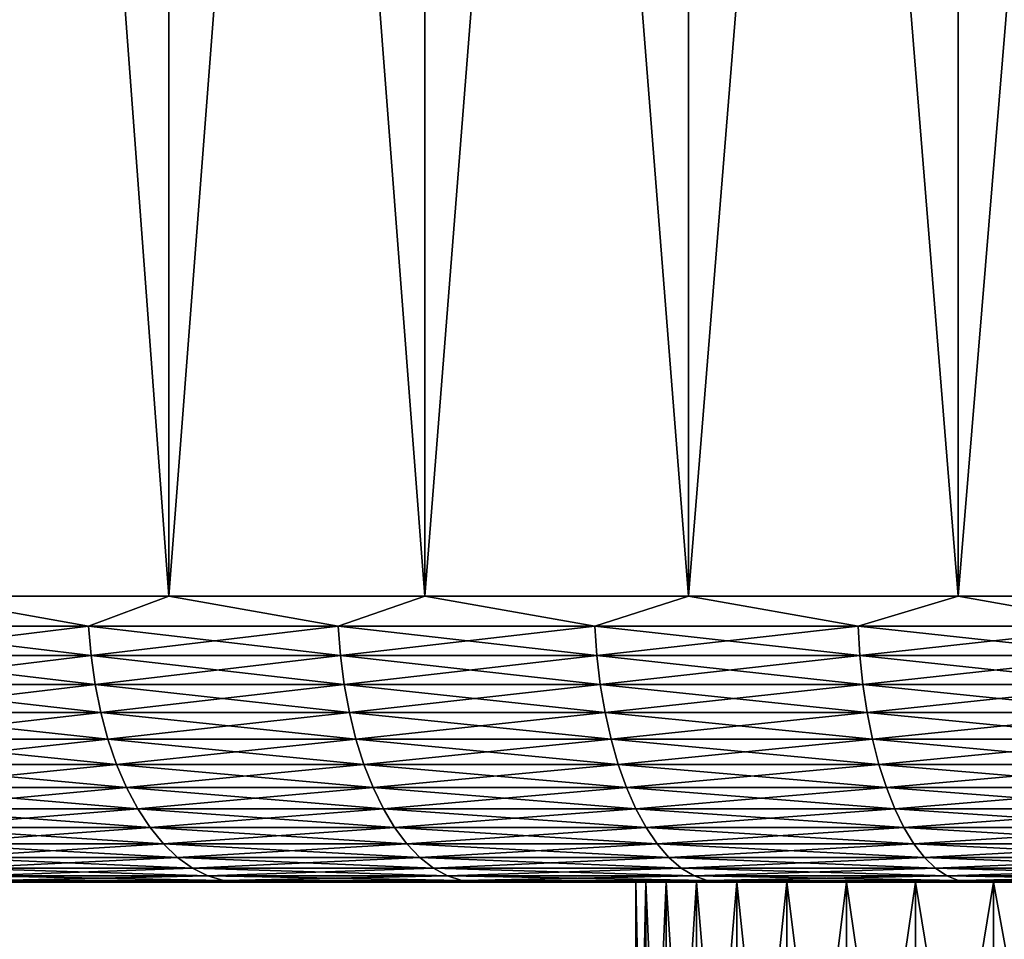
# Model space of a CAD drawing. Header units: metres. Extents: x -105 to 105, y -72 to 59.
# Tile 393 of 414: x 58.77 to 63.94, y 39.65 to 44.47. Entities that reach past the tile are written whole.
import ezdxf

# ---------------------------------------------------------------- set-up
doc = ezdxf.new("R2010")
doc.units = ezdxf.units.M
doc.layers.add('solid_509431_AD150_SW0001', color=7, linetype='CONTINUOUS')

msp = doc.modelspace()

# ---------------------------------------------------------------- linework, layer by layer
at = {"layer": 'solid_509431_AD150_SW0001'}
for points in [[(58.252697, 41.450001, -24.890316), (58.252495, 58.950001, -24.890181), (59.556236, 58.950001, -25.71945)], [(59.556213, 41.450001, 25.719437), (59.556248, 58.950001, 25.719458), (58.252514, 58.950001, 24.890194)], [(58.252686, 41.450001, 24.890308), (59.556213, 41.450001, 25.719437), (58.252514, 58.950001, 24.890194)], [(58.252697, 41.450001, -24.890316), (59.556236, 58.950001, -25.71945), (59.556225, 41.450001, -25.719444)], [(59.556213, 41.450001, 25.719437), (60.900692, 41.450001, 26.480362), (59.556248, 58.950001, 25.719458)], [(59.556225, 41.450001, -25.719444), (59.556236, 58.950001, -25.71945), (60.900787, 58.950001, -26.480413)], [(59.556225, 41.450001, -25.719444), (60.900787, 58.950001, -26.480413), (60.900707, 41.450001, -26.480368)], [(60.900692, 41.450001, 26.480362), (60.900803, 58.950001, 26.480421), (59.556248, 58.950001, 25.719458)], [(60.900692, 41.450001, 26.480362), (62.282562, 41.450001, 27.171066), (60.900803, 58.950001, 26.480421)], [(60.900707, 41.450001, -26.480368), (60.900787, 58.950001, -26.480413), (62.282291, 58.950001, -27.170937)], [(60.900707, 41.450001, -26.480368), (62.282291, 58.950001, -27.170937), (62.282578, 41.450001, -27.171072)], [(62.282562, 41.450001, 27.171066), (62.282299, 58.950001, 27.17094), (60.900803, 58.950001, 26.480421)], [(62.282578, 41.450001, -27.171072), (62.282291, 58.950001, -27.170937), (63.698387, 58.950001, -27.789806)], [(63.698158, 41.450001, 27.789717), (63.698387, 58.950001, 27.789806), (62.282299, 58.950001, 27.17094)], [(62.282562, 41.450001, 27.171066), (63.698158, 41.450001, 27.789717), (62.282299, 58.950001, 27.17094)], [(62.282578, 41.450001, -27.171072), (63.698387, 58.950001, -27.789806), (63.698174, 41.450001, -27.789722)], [(63.698158, 41.450001, 27.789717), (65.143723, 41.450001, 28.334675), (63.698387, 58.950001, 27.789806)], [(63.698174, 41.450001, -27.789722), (63.698387, 58.950001, -27.789806), (65.143593, 58.950001, -28.334629)], [(63.698174, 41.450001, -27.789722), (65.143593, 58.950001, -28.334629), (65.143738, 41.450001, -28.334681)], [(65.143723, 41.450001, 28.334675), (65.143593, 58.950001, 28.334629), (63.698387, 58.950001, 27.789806)], [(59.135426, 41.293209, -25.452354), (57.86665, 41.293209, -24.616159), (58.252697, 41.450001, -24.890316)], [(57.86665, 41.293209, 24.616159), (59.135426, 41.293209, 25.452354), (58.252686, 41.450001, 24.890308)], [(59.135426, 41.293209, 25.452354), (59.556213, 41.450001, 25.719437), (58.252686, 41.450001, 24.890308)], [(59.135426, 41.293209, -25.452354), (58.252697, 41.450001, -24.890316), (59.556225, 41.450001, -25.719444)], [(60.444927, 41.293209, -26.223213), (59.135426, 41.293209, -25.452354), (59.556225, 41.450001, -25.719444)], [(59.135426, 41.293209, 25.452354), (60.444927, 41.293209, 26.223213), (59.556213, 41.450001, 25.719437)], [(60.444927, 41.293209, 26.223213), (60.900692, 41.450001, 26.480362), (59.556213, 41.450001, 25.719437)], [(60.444927, 41.293209, -26.223213), (59.556225, 41.450001, -25.719444), (60.900707, 41.450001, -26.480368)], [(61.791794, 41.293209, -26.92676), (60.444927, 41.293209, -26.223213), (60.900707, 41.450001, -26.480368)], [(60.444927, 41.293209, 26.223213), (61.791794, 41.293209, 26.92676), (60.900692, 41.450001, 26.480362)], [(61.791794, 41.293209, 26.92676), (62.282562, 41.450001, 27.171066), (60.900692, 41.450001, 26.480362)], [(61.791794, 41.293209, -26.92676), (60.900707, 41.450001, -26.480368), (62.282578, 41.450001, -27.171072)], [(63.172565, 41.293209, -27.561184), (61.791794, 41.293209, -26.92676), (62.282578, 41.450001, -27.171072)], [(61.791794, 41.293209, 26.92676), (63.172565, 41.293209, 27.561184), (62.282562, 41.450001, 27.171066)], [(63.172565, 41.293209, 27.561184), (63.698158, 41.450001, 27.789717), (62.282562, 41.450001, 27.171066)], [(63.172565, 41.293209, -27.561184), (62.282578, 41.450001, -27.171072), (63.698174, 41.450001, -27.789722)], [(64.583694, 41.293209, -28.124859), (63.172565, 41.293209, -27.561184), (63.698174, 41.450001, -27.789722)], [(63.172565, 41.293209, 27.561184), (64.583694, 41.293209, 28.124859), (63.698158, 41.450001, 27.789717)], [(64.583694, 41.293209, 28.124859), (65.143723, 41.450001, 28.334675), (63.698158, 41.450001, 27.789717)], [(64.583694, 41.293209, -28.124859), (63.698174, 41.450001, -27.789722), (65.143738, 41.450001, -28.334681)], [(57.880699, 41.137978, -24.595972), (57.86665, 41.293209, -24.616159), (59.135426, 41.293209, -25.452354)], [(59.148438, 41.137978, 25.431482), (59.135426, 41.293209, 25.452354), (57.86665, 41.293209, 24.616159)], [(59.148438, 41.137978, 25.431482), (57.86665, 41.293209, 24.616159), (57.880699, 41.137978, 24.595972)], [(57.880699, 41.137978, -24.595972), (59.135426, 41.293209, -25.452354), (59.148438, 41.137978, -25.431482)], [(59.148438, 41.137978, -25.431482), (59.135426, 41.293209, -25.452354), (60.444927, 41.293209, -26.223213)], [(60.456863, 41.137978, 26.20171), (60.444927, 41.293209, 26.223213), (59.135426, 41.293209, 25.452354)], [(60.456863, 41.137978, 26.20171), (59.135426, 41.293209, 25.452354), (59.148438, 41.137978, 25.431482)], [(59.148438, 41.137978, -25.431482), (60.444927, 41.293209, -26.223213), (60.456863, 41.137978, -26.20171)], [(60.456863, 41.137978, -26.20171), (60.444927, 41.293209, -26.223213), (61.791794, 41.293209, -26.92676)], [(61.802624, 41.137978, 26.904678), (61.791794, 41.293209, 26.92676), (60.444927, 41.293209, 26.223213)], [(61.802624, 41.137978, 26.904678), (60.444927, 41.293209, 26.223213), (60.456863, 41.137978, 26.20171)], [(60.456863, 41.137978, -26.20171), (61.791794, 41.293209, -26.92676), (61.802624, 41.137978, -26.904678)], [(61.802624, 41.137978, -26.904678), (61.791794, 41.293209, -26.92676), (63.172565, 41.293209, -27.561184)], [(63.182262, 41.137978, 27.538582), (63.172565, 41.293209, 27.561184), (61.791794, 41.293209, 26.92676)], [(63.182262, 41.137978, 27.538582), (61.791794, 41.293209, 26.92676), (61.802624, 41.137978, 26.904678)], [(61.802624, 41.137978, -26.904678), (63.172565, 41.293209, -27.561184), (63.182262, 41.137978, -27.538582)], [(63.182262, 41.137978, -27.538582), (63.172565, 41.293209, -27.561184), (64.583694, 41.293209, -28.124859)], [(64.592239, 41.137978, 28.101795), (64.583694, 41.293209, 28.124859), (63.172565, 41.293209, 27.561184)], [(64.592239, 41.137978, 28.101795), (63.172565, 41.293209, 27.561184), (63.182262, 41.137978, 27.538582)], [(63.182262, 41.137978, -27.538582), (64.583694, 41.293209, -28.124859), (64.592239, 41.137978, -28.101795)], [(57.880699, 41.137978, -24.595972), (59.148438, 41.137978, -25.431482), (57.90395, 40.986176, -24.562567)], [(57.880699, 41.137978, 24.595972), (57.90395, 40.986176, 24.562567), (59.169964, 40.986176, 25.396942)], [(59.148438, 41.137978, 25.431482), (57.880699, 41.137978, 24.595972), (59.169964, 40.986176, 25.396942)], [(59.148438, 41.137978, -25.431482), (59.169964, 40.986176, -25.396942), (57.90395, 40.986176, -24.562567)], [(59.148438, 41.137978, -25.431482), (60.456863, 41.137978, -26.20171), (59.169964, 40.986176, -25.396942)], [(59.148438, 41.137978, 25.431482), (59.169964, 40.986176, 25.396942), (60.476616, 40.986176, 26.166122)], [(60.456863, 41.137978, 26.20171), (59.148438, 41.137978, 25.431482), (60.476616, 40.986176, 26.166122)], [(60.456863, 41.137978, -26.20171), (60.476616, 40.986176, -26.166122), (59.169964, 40.986176, -25.396942)], [(60.456863, 41.137978, -26.20171), (61.802624, 41.137978, -26.904678), (60.476616, 40.986176, -26.166122)], [(60.456863, 41.137978, 26.20171), (60.476616, 40.986176, 26.166122), (61.820549, 40.986176, 26.868137)], [(61.802624, 41.137978, 26.904678), (60.456863, 41.137978, 26.20171), (61.820549, 40.986176, 26.868137)], [(61.802624, 41.137978, -26.904678), (61.820549, 40.986176, -26.868137), (60.476616, 40.986176, -26.166122)], [(61.802624, 41.137978, -26.904678), (63.182262, 41.137978, -27.538582), (61.820549, 40.986176, -26.868137)], [(61.802624, 41.137978, 26.904678), (61.820549, 40.986176, 26.868137), (63.198315, 40.986176, 27.501179)], [(63.182262, 41.137978, 27.538582), (61.802624, 41.137978, 26.904678), (63.198315, 40.986176, 27.501179)], [(63.182262, 41.137978, -27.538582), (63.198315, 40.986176, -27.501179), (61.820549, 40.986176, -26.868137)], [(63.182262, 41.137978, -27.538582), (64.592239, 41.137978, -28.101795), (63.198315, 40.986176, -27.501179)], [(63.182262, 41.137978, 27.538582), (63.198315, 40.986176, 27.501179), (64.606377, 40.986176, 28.063627)], [(64.592239, 41.137978, 28.101795), (63.182262, 41.137978, 27.538582), (64.606377, 40.986176, 28.063627)], [(64.592239, 41.137978, -28.101795), (64.606377, 40.986176, -28.063627), (63.198315, 40.986176, -27.501179)], [(57.90395, 40.986176, -24.562567), (59.169964, 40.986176, -25.396942), (57.936146, 40.839466, -24.516308)], [(57.90395, 40.986176, 24.562567), (57.936146, 40.839466, 24.516308), (59.19978, 40.839466, 25.349112)], [(59.169964, 40.986176, 25.396942), (57.90395, 40.986176, 24.562567), (59.19978, 40.839466, 25.349112)], [(59.169964, 40.986176, -25.396942), (59.19978, 40.839466, -25.349112), (57.936146, 40.839466, -24.516308)], [(59.169964, 40.986176, -25.396942), (60.476616, 40.986176, -26.166122), (59.19978, 40.839466, -25.349112)], [(59.169964, 40.986176, 25.396942), (59.19978, 40.839466, 25.349112), (60.503967, 40.839466, 26.116844)], [(60.476616, 40.986176, 26.166122), (59.169964, 40.986176, 25.396942), (60.503967, 40.839466, 26.116844)], [(60.476616, 40.986176, -26.166122), (60.503967, 40.839466, -26.116844), (59.19978, 40.839466, -25.349112)], [(60.476616, 40.986176, -26.166122), (61.820549, 40.986176, -26.868137), (60.503967, 40.839466, -26.116844)], [(60.476616, 40.986176, 26.166122), (60.503967, 40.839466, 26.116844), (61.845371, 40.839466, 26.817535)], [(61.820549, 40.986176, 26.868137), (60.476616, 40.986176, 26.166122), (61.845371, 40.839466, 26.817535)], [(61.820549, 40.986176, -26.868137), (61.845371, 40.839466, -26.817535), (60.503967, 40.839466, -26.116844)], [(61.820549, 40.986176, -26.868137), (63.198315, 40.986176, -27.501179), (61.845371, 40.839466, -26.817535)], [(61.820549, 40.986176, 26.868137), (61.845371, 40.839466, 26.817535), (63.220539, 40.839466, 27.449387)], [(63.198315, 40.986176, 27.501179), (61.820549, 40.986176, 26.868137), (63.220539, 40.839466, 27.449387)], [(63.198315, 40.986176, -27.501179), (63.220539, 40.839466, -27.449387), (61.845371, 40.839466, -26.817535)], [(63.198315, 40.986176, -27.501179), (64.606377, 40.986176, -28.063627), (63.220539, 40.839466, -27.449387)], [(63.198315, 40.986176, 27.501179), (63.220539, 40.839466, 27.449387), (64.625946, 40.839466, 28.010775)], [(64.606377, 40.986176, 28.063627), (63.198315, 40.986176, 27.501179), (64.625946, 40.839466, 28.010775)], [(64.606377, 40.986176, -28.063627), (64.625946, 40.839466, -28.010775), (63.220539, 40.839466, -27.449387)], [(57.936146, 40.839466, -24.516308), (59.19978, 40.839466, -25.349112), (57.976936, 40.699455, -24.457703)], [(57.936146, 40.839466, 24.516308), (57.976936, 40.699455, 24.457703), (59.237549, 40.699455, 25.288515)], [(59.19978, 40.839466, 25.349112), (57.936146, 40.839466, 24.516308), (59.237549, 40.699455, 25.288515)], [(59.19978, 40.839466, -25.349112), (59.237549, 40.699455, -25.288515), (57.976936, 40.699455, -24.457703)], [(59.19978, 40.839466, -25.349112), (60.503967, 40.839466, -26.116844), (59.237549, 40.699455, -25.288515)], [(59.19978, 40.839466, 25.349112), (59.237549, 40.699455, 25.288515), (60.53862, 40.699455, 26.054413)], [(60.503967, 40.839466, 26.116844), (59.19978, 40.839466, 25.349112), (60.53862, 40.699455, 26.054413)], [(60.503967, 40.839466, -26.116844), (60.53862, 40.699455, -26.054413), (59.237549, 40.699455, -25.288515)], [(60.503967, 40.839466, -26.116844), (61.845371, 40.839466, -26.817535), (60.53862, 40.699455, -26.054413)], [(60.503967, 40.839466, 26.116844), (60.53862, 40.699455, 26.054413), (61.876816, 40.699455, 26.753429)], [(61.845371, 40.839466, 26.817535), (60.503967, 40.839466, 26.116844), (61.876816, 40.699455, 26.753429)], [(61.845371, 40.839466, -26.817535), (61.876816, 40.699455, -26.753429), (60.53862, 40.699455, -26.054413)], [(61.845371, 40.839466, -26.817535), (63.220539, 40.839466, -27.449387), (61.876816, 40.699455, -26.753429)], [(61.845371, 40.839466, 26.817535), (61.876816, 40.699455, 26.753429), (63.248699, 40.699455, 27.38377)], [(63.220539, 40.839466, 27.449387), (61.845371, 40.839466, 26.817535), (63.248699, 40.699455, 27.38377)], [(63.220539, 40.839466, -27.449387), (63.248699, 40.699455, -27.38377), (61.876816, 40.699455, -26.753429)], [(63.220539, 40.839466, -27.449387), (64.625946, 40.839466, -28.010775), (63.248699, 40.699455, -27.38377)], [(63.220539, 40.839466, 27.449387), (63.248699, 40.699455, 27.38377), (64.650749, 40.699455, 27.943817)], [(64.625946, 40.839466, 28.010775), (63.220539, 40.839466, 27.449387), (64.650749, 40.699455, 27.943817)], [(64.625946, 40.839466, -28.010775), (64.650749, 40.699455, -27.943817), (63.248699, 40.699455, -27.38377)], [(57.976936, 40.699455, -24.457703), (59.237549, 40.699455, -25.288515), (58.025871, 40.567688, -24.387396)], [(57.976936, 40.699455, 24.457703), (58.025871, 40.567688, 24.387396), (59.28286, 40.567688, 25.21582)], [(59.237549, 40.699455, 25.288515), (57.976936, 40.699455, 24.457703), (59.28286, 40.567688, 25.21582)], [(59.237549, 40.699455, -25.288515), (59.28286, 40.567688, -25.21582), (58.025871, 40.567688, -24.387396)], [(59.237549, 40.699455, -25.288515), (60.53862, 40.699455, -26.054413), (59.28286, 40.567688, -25.21582)], [(59.237549, 40.699455, 25.288515), (59.28286, 40.567688, 25.21582), (60.580193, 40.567688, 25.979517)], [(60.53862, 40.699455, 26.054413), (59.237549, 40.699455, 25.288515), (60.580193, 40.567688, 25.979517)], [(60.53862, 40.699455, -26.054413), (60.580193, 40.567688, -25.979517), (59.28286, 40.567688, -25.21582)], [(60.53862, 40.699455, -26.054413), (61.876816, 40.699455, -26.753429), (60.580193, 40.567688, -25.979517)], [(60.53862, 40.699455, 26.054413), (60.580193, 40.567688, 25.979517), (61.914539, 40.567688, 26.676523)], [(61.876816, 40.699455, 26.753429), (60.53862, 40.699455, 26.054413), (61.914539, 40.567688, 26.676523)], [(61.876816, 40.699455, -26.753429), (61.914539, 40.567688, -26.676523), (60.580193, 40.567688, -25.979517)], [(61.876816, 40.699455, -26.753429), (63.248699, 40.699455, -27.38377), (61.914539, 40.567688, -26.676523)], [(61.876816, 40.699455, 26.753429), (61.914539, 40.567688, 26.676523), (63.282478, 40.567688, 27.305052)], [(63.248699, 40.699455, 27.38377), (61.876816, 40.699455, 26.753429), (63.282478, 40.567688, 27.305052)], [(63.248699, 40.699455, -27.38377), (63.282478, 40.567688, -27.305052), (61.914539, 40.567688, -26.676523)], [(63.248699, 40.699455, -27.38377), (64.650749, 40.699455, -27.943817), (63.282478, 40.567688, -27.305052)], [(63.248699, 40.699455, 27.38377), (63.282478, 40.567688, 27.305052), (64.680496, 40.567688, 27.863489)], [(64.650749, 40.699455, 27.943817), (63.248699, 40.699455, 27.38377), (64.680496, 40.567688, 27.863489)], [(64.650749, 40.699455, -27.943817), (64.680496, 40.567688, -27.863489), (63.282478, 40.567688, -27.305052)], [(58.025871, 40.567688, -24.387396), (59.28286, 40.567688, -25.21582), (58.082413, 40.445602, -24.30616)], [(58.025871, 40.567688, 24.387396), (58.082413, 40.445602, 24.30616), (59.335213, 40.445602, 25.131824)], [(59.28286, 40.567688, 25.21582), (58.025871, 40.567688, 24.387396), (59.335213, 40.445602, 25.131824)], [(59.28286, 40.567688, -25.21582), (59.335213, 40.445602, -25.131824), (58.082413, 40.445602, -24.30616)], [(59.28286, 40.567688, -25.21582), (60.580193, 40.567688, -25.979517), (59.335213, 40.445602, -25.131824)], [(59.28286, 40.567688, 25.21582), (59.335213, 40.445602, 25.131824), (60.628227, 40.445602, 25.892977)], [(60.580193, 40.567688, 25.979517), (59.28286, 40.567688, 25.21582), (60.628227, 40.445602, 25.892977)], [(60.580193, 40.567688, -25.979517), (60.628227, 40.445602, -25.892977), (59.335213, 40.445602, -25.131824)], [(60.580193, 40.567688, -25.979517), (61.914539, 40.567688, -26.676523), (60.628227, 40.445602, -25.892977)], [(60.580193, 40.567688, 25.979517), (60.628227, 40.445602, 25.892977), (61.95813, 40.445602, 26.587662)], [(61.914539, 40.567688, 26.676523), (60.580193, 40.567688, 25.979517), (61.95813, 40.445602, 26.587662)], [(61.914539, 40.567688, -26.676523), (61.95813, 40.445602, -26.587662), (60.628227, 40.445602, -25.892977)], [(61.914539, 40.567688, -26.676523), (63.282478, 40.567688, -27.305052), (61.95813, 40.445602, -26.587662)], [(61.914539, 40.567688, 26.676523), (61.95813, 40.445602, 26.587662), (63.32151, 40.445602, 27.214096)], [(63.282478, 40.567688, 27.305052), (61.914539, 40.567688, 26.676523), (63.32151, 40.445602, 27.214096)], [(63.282478, 40.567688, -27.305052), (63.32151, 40.445602, -27.214096), (61.95813, 40.445602, -26.587662)], [(63.282478, 40.567688, -27.305052), (64.680496, 40.567688, -27.863489), (63.32151, 40.445602, -27.214096)], [(63.282478, 40.567688, 27.305052), (63.32151, 40.445602, 27.214096), (64.714874, 40.445602, 27.770672)], [(64.680496, 40.567688, 27.863489), (63.282478, 40.567688, 27.305052), (64.714874, 40.445602, 27.770672)], [(64.680496, 40.567688, -27.863489), (64.714874, 40.445602, -27.770672), (63.32151, 40.445602, -27.214096)], [(58.082413, 40.445602, -24.30616), (59.335213, 40.445602, -25.131824), (58.145943, 40.334549, -24.214884)], [(58.082413, 40.445602, 24.30616), (58.145943, 40.334549, 24.214884), (59.394039, 40.334549, 25.037449)], [(59.335213, 40.445602, 25.131824), (58.082413, 40.445602, 24.30616), (59.394039, 40.334549, 25.037449)], [(59.335213, 40.445602, -25.131824), (59.394039, 40.334549, -25.037449), (58.145943, 40.334549, -24.214884)], [(59.335213, 40.445602, -25.131824), (60.628227, 40.445602, -25.892977), (59.394039, 40.334549, -25.037449)], [(59.335213, 40.445602, 25.131824), (59.394039, 40.334549, 25.037449), (60.682194, 40.334549, 25.795742)], [(60.628227, 40.445602, 25.892977), (59.335213, 40.445602, 25.131824), (60.682194, 40.334549, 25.795742)], [(60.628227, 40.445602, -25.892977), (60.682194, 40.334549, -25.795742), (59.394039, 40.334549, -25.037449)], [(60.628227, 40.445602, -25.892977), (61.95813, 40.445602, -26.587662), (60.682194, 40.334549, -25.795742)], [(60.628227, 40.445602, 25.892977), (60.682194, 40.334549, 25.795742), (62.007103, 40.334549, 26.487818)], [(61.95813, 40.445602, 26.587662), (60.628227, 40.445602, 25.892977), (62.007103, 40.334549, 26.487818)], [(61.95813, 40.445602, -26.587662), (62.007103, 40.334549, -26.487818), (60.682194, 40.334549, -25.795742)], [(61.95813, 40.445602, -26.587662), (63.32151, 40.445602, -27.214096), (62.007103, 40.334549, -26.487818)], [(61.95813, 40.445602, 26.587662), (62.007103, 40.334549, 26.487818), (63.365368, 40.334549, 27.1119)], [(63.32151, 40.445602, 27.214096), (61.95813, 40.445602, 26.587662), (63.365368, 40.334549, 27.1119)], [(63.32151, 40.445602, -27.214096), (63.365368, 40.334549, -27.1119), (62.007103, 40.334549, -26.487818)], [(63.32151, 40.445602, -27.214096), (64.714874, 40.445602, -27.770672), (63.365368, 40.334549, -27.1119)], [(63.32151, 40.445602, 27.214096), (63.365368, 40.334549, 27.1119), (64.753494, 40.334549, 27.666388)], [(64.714874, 40.445602, 27.770672), (63.32151, 40.445602, 27.214096), (64.753494, 40.334549, 27.666388)], [(64.714874, 40.445602, -27.770672), (64.753494, 40.334549, -27.666388), (63.365368, 40.334549, -27.1119)], [(58.145943, 40.334549, -24.214884), (59.394039, 40.334549, -25.037449), (58.215763, 40.235737, -24.114573)], [(58.145943, 40.334549, 24.214884), (58.215763, 40.235737, 24.114573), (59.458687, 40.235737, 24.933729)], [(59.394039, 40.334549, 25.037449), (58.145943, 40.334549, 24.214884), (59.458687, 40.235737, 24.933729)], [(59.394039, 40.334549, -25.037449), (59.458687, 40.235737, -24.933729), (58.215763, 40.235737, -24.114573)], [(59.394039, 40.334549, -25.037449), (60.682194, 40.334549, -25.795742), (59.458687, 40.235737, -24.933729)], [(59.394039, 40.334549, 25.037449), (59.458687, 40.235737, 24.933729), (60.741508, 40.235737, 25.688881)], [(60.682194, 40.334549, 25.795742), (59.394039, 40.334549, 25.037449), (60.741508, 40.235737, 25.688881)], [(60.682194, 40.334549, -25.795742), (60.741508, 40.235737, -25.688881), (59.458687, 40.235737, -24.933729)], [(60.682194, 40.334549, -25.795742), (62.007103, 40.334549, -26.487818), (60.741508, 40.235737, -25.688881)], [(60.682194, 40.334549, 25.795742), (60.741508, 40.235737, 25.688881), (62.060928, 40.235737, 26.37809)], [(62.007103, 40.334549, 26.487818), (60.682194, 40.334549, 25.795742), (62.060928, 40.235737, 26.37809)], [(62.007103, 40.334549, -26.487818), (62.060928, 40.235737, -26.37809), (60.741508, 40.235737, -25.688881)], [(62.007103, 40.334549, -26.487818), (63.365368, 40.334549, -27.1119), (62.060928, 40.235737, -26.37809)], [(62.007103, 40.334549, 26.487818), (62.060928, 40.235737, 26.37809), (63.413563, 40.235737, 26.999588)], [(63.365368, 40.334549, 27.1119), (62.007103, 40.334549, 26.487818), (63.413563, 40.235737, 26.999588)], [(63.365368, 40.334549, -27.1119), (63.413563, 40.235737, -26.999588), (62.060928, 40.235737, -26.37809)], [(63.365368, 40.334549, -27.1119), (64.753494, 40.334549, -27.666388), (63.413563, 40.235737, -26.999588)], [(63.365368, 40.334549, 27.1119), (63.413563, 40.235737, 26.999588), (64.795944, 40.235737, 27.551777)], [(64.753494, 40.334549, 27.666388), (63.365368, 40.334549, 27.1119), (64.795944, 40.235737, 27.551777)], [(64.753494, 40.334549, -27.666388), (64.795944, 40.235737, -27.551777), (63.413563, 40.235737, -26.999588)], [(58.215763, 40.235737, -24.114573), (59.458687, 40.235737, -24.933729), (58.291103, 40.150257, -24.006325)], [(58.215763, 40.235737, 24.114573), (58.291103, 40.150257, 24.006325), (59.52845, 40.150257, 24.821806)], [(59.458687, 40.235737, 24.933729), (58.215763, 40.235737, 24.114573), (59.52845, 40.150257, 24.821806)], [(59.458687, 40.235737, -24.933729), (59.52845, 40.150257, -24.821806), (58.291103, 40.150257, -24.006325)], [(59.458687, 40.235737, -24.933729), (60.741508, 40.235737, -25.688881), (59.52845, 40.150257, -24.821806)], [(59.458687, 40.235737, 24.933729), (59.52845, 40.150257, 24.821806), (60.805511, 40.150257, 25.573568)], [(60.741508, 40.235737, 25.688881), (59.458687, 40.235737, 24.933729), (60.805511, 40.150257, 25.573568)], [(60.741508, 40.235737, -25.688881), (60.805511, 40.150257, -25.573568), (59.52845, 40.150257, -24.821806)], [(60.741508, 40.235737, -25.688881), (62.060928, 40.235737, -26.37809), (60.805511, 40.150257, -25.573568)], [(60.741508, 40.235737, 25.688881), (60.805511, 40.150257, 25.573568), (62.119011, 40.150257, 26.259684)], [(62.060928, 40.235737, 26.37809), (60.741508, 40.235737, 25.688881), (62.119011, 40.150257, 26.259684)], [(62.060928, 40.235737, -26.37809), (62.119011, 40.150257, -26.259684), (60.805511, 40.150257, -25.573568)], [(62.060928, 40.235737, -26.37809), (63.413563, 40.235737, -26.999588), (62.119011, 40.150257, -26.259684)], [(62.060928, 40.235737, 26.37809), (62.119011, 40.150257, 26.259684), (63.465572, 40.150257, 26.878391)], [(63.413563, 40.235737, 26.999588), (62.060928, 40.235737, 26.37809), (63.465572, 40.150257, 26.878391)], [(63.413563, 40.235737, -26.999588), (63.465572, 40.150257, -26.878391), (62.119011, 40.150257, -26.259684)], [(63.413563, 40.235737, -26.999588), (64.795944, 40.235737, -27.551777), (63.465572, 40.150257, -26.878391)], [(63.413563, 40.235737, 26.999588), (63.465572, 40.150257, 26.878391), (64.841743, 40.150257, 27.428101)], [(64.795944, 40.235737, 27.551777), (63.413563, 40.235737, 26.999588), (64.841743, 40.150257, 27.428101)], [(64.795944, 40.235737, -27.551777), (64.841743, 40.150257, -27.428101), (63.465572, 40.150257, -26.878391)], [(58.291103, 40.150257, -24.006325), (59.52845, 40.150257, -24.821806), (58.371143, 40.079044, -23.891333)], [(58.291103, 40.150257, 24.006325), (58.371143, 40.079044, 23.891333), (59.602562, 40.079044, 24.702906)], [(59.52845, 40.150257, 24.821806), (58.291103, 40.150257, 24.006325), (59.602562, 40.079044, 24.702906)], [(59.52845, 40.150257, -24.821806), (59.602562, 40.079044, -24.702906), (58.371143, 40.079044, -23.891333)], [(59.52845, 40.150257, -24.821806), (60.805511, 40.150257, -25.573568), (59.602562, 40.079044, -24.702906)], [(59.52845, 40.150257, 24.821806), (59.602562, 40.079044, 24.702906), (60.873505, 40.079044, 25.451067)], [(60.805511, 40.150257, 25.573568), (59.52845, 40.150257, 24.821806), (60.873505, 40.079044, 25.451067)], [(60.805511, 40.150257, -25.573568), (60.873505, 40.079044, -25.451067), (59.602562, 40.079044, -24.702906)], [(60.805511, 40.150257, -25.573568), (62.119011, 40.150257, -26.259684), (60.873505, 40.079044, -25.451067)], [(60.805511, 40.150257, 25.573568), (60.873505, 40.079044, 25.451067), (62.180714, 40.079044, 26.133896)], [(62.119011, 40.150257, 26.259684), (60.805511, 40.150257, 25.573568), (62.180714, 40.079044, 26.133896)], [(62.119011, 40.150257, -26.259684), (62.180714, 40.079044, -26.133896), (60.873505, 40.079044, -25.451067)], [(62.119011, 40.150257, -26.259684), (63.465572, 40.150257, -26.878391), (62.180714, 40.079044, -26.133896)], [(62.119011, 40.150257, 26.259684), (62.180714, 40.079044, 26.133896), (63.520824, 40.079044, 26.74964)], [(63.465572, 40.150257, 26.878391), (62.119011, 40.150257, 26.259684), (63.520824, 40.079044, 26.74964)], [(63.465572, 40.150257, -26.878391), (63.520824, 40.079044, -26.74964), (62.180714, 40.079044, -26.133896)], [(63.465572, 40.150257, -26.878391), (64.841743, 40.150257, -27.428101), (63.520824, 40.079044, -26.74964)], [(63.465572, 40.150257, 26.878391), (63.520824, 40.079044, 26.74964), (64.890404, 40.079044, 27.296717)], [(64.841743, 40.150257, 27.428101), (63.465572, 40.150257, 26.878391), (64.890404, 40.079044, 27.296717)], [(64.841743, 40.150257, -27.428101), (64.890404, 40.079044, -27.296717), (63.520824, 40.079044, -26.74964)], [(58.371143, 40.079044, -23.891333), (59.602562, 40.079044, -24.702906), (58.454998, 40.022881, -23.770853)], [(58.371143, 40.079044, 23.891333), (58.454998, 40.022881, 23.770853), (59.680206, 40.022881, 24.578335)], [(59.602562, 40.079044, 24.702906), (58.371143, 40.079044, 23.891333), (59.680206, 40.022881, 24.578335)], [(59.602562, 40.079044, -24.702906), (59.680206, 40.022881, -24.578335), (58.454998, 40.022881, -23.770853)], [(59.602562, 40.079044, -24.702906), (60.873505, 40.079044, -25.451067), (59.680206, 40.022881, -24.578335)], [(59.602562, 40.079044, 24.702906), (59.680206, 40.022881, 24.578335), (60.94474, 40.022881, 25.322723)], [(60.873505, 40.079044, 25.451067), (59.602562, 40.079044, 24.702906), (60.94474, 40.022881, 25.322723)], [(60.873505, 40.079044, -25.451067), (60.94474, 40.022881, -25.322723), (59.680206, 40.022881, -24.578335)], [(60.873505, 40.079044, -25.451067), (62.180714, 40.079044, -26.133896), (60.94474, 40.022881, -25.322723)], [(60.873505, 40.079044, 25.451067), (60.94474, 40.022881, 25.322723), (62.245358, 40.022881, 26.00211)], [(62.180714, 40.079044, 26.133896), (60.873505, 40.079044, 25.451067), (62.245358, 40.022881, 26.00211)], [(62.180714, 40.079044, -26.133896), (62.245358, 40.022881, -26.00211), (60.94474, 40.022881, -25.322723)], [(62.180714, 40.079044, -26.133896), (63.520824, 40.079044, -26.74964), (62.245358, 40.022881, -26.00211)], [(62.180714, 40.079044, 26.133896), (62.245358, 40.022881, 26.00211), (63.578712, 40.022881, 26.614748)], [(63.520824, 40.079044, 26.74964), (62.180714, 40.079044, 26.133896), (63.578712, 40.022881, 26.614748)], [(63.520824, 40.079044, -26.74964), (63.578712, 40.022881, -26.614748), (62.245358, 40.022881, -26.00211)], [(63.520824, 40.079044, -26.74964), (64.890404, 40.079044, -27.296717), (63.578712, 40.022881, -26.614748)], [(63.520824, 40.079044, 26.74964), (63.578712, 40.022881, 26.614748), (64.941383, 40.022881, 27.159067)], [(64.890404, 40.079044, 27.296717), (63.520824, 40.079044, 26.74964), (64.941383, 40.022881, 27.159067)], [(64.890404, 40.079044, -27.296717), (64.941383, 40.022881, -27.159067), (63.578712, 40.022881, -26.614748)], [(58.454998, 40.022881, -23.770853), (59.680206, 40.022881, -24.578335), (58.541748, 39.982388, -23.646214)], [(58.454998, 40.022881, 23.770853), (58.541748, 39.982388, 23.646214), (59.760536, 39.982388, 24.449461)], [(59.680206, 40.022881, 24.578335), (58.454998, 40.022881, 23.770853), (59.760536, 39.982388, 24.449461)], [(59.680206, 40.022881, -24.578335), (59.760536, 39.982388, -24.449461), (58.541748, 39.982388, -23.646214)], [(59.680206, 40.022881, -24.578335), (60.94474, 40.022881, -25.322723), (59.760536, 39.982388, -24.449461)], [(59.680206, 40.022881, 24.578335), (59.760536, 39.982388, 24.449461), (61.01844, 39.982388, 25.189947)], [(60.94474, 40.022881, 25.322723), (59.680206, 40.022881, 24.578335), (61.01844, 39.982388, 25.189947)], [(60.94474, 40.022881, -25.322723), (61.01844, 39.982388, -25.189947), (59.760536, 39.982388, -24.449461)], [(60.94474, 40.022881, -25.322723), (62.245358, 40.022881, -26.00211), (61.01844, 39.982388, -25.189947)], [(60.94474, 40.022881, 25.322723), (61.01844, 39.982388, 25.189947), (62.312233, 39.982388, 25.86577)], [(62.245358, 40.022881, 26.00211), (60.94474, 40.022881, 25.322723), (62.312233, 39.982388, 25.86577)], [(62.245358, 40.022881, -26.00211), (62.312233, 39.982388, -25.86577), (61.01844, 39.982388, -25.189947)], [(62.245358, 40.022881, -26.00211), (63.578712, 40.022881, -26.614748), (62.312233, 39.982388, -25.86577)], [(62.245358, 40.022881, 26.00211), (62.312233, 39.982388, 25.86577), (63.638599, 39.982388, 26.475197)], [(63.578712, 40.022881, 26.614748), (62.245358, 40.022881, 26.00211), (63.638599, 39.982388, 26.475197)], [(63.578712, 40.022881, -26.614748), (63.638599, 39.982388, -26.475197), (62.312233, 39.982388, -25.86577)], [(63.578712, 40.022881, -26.614748), (64.941383, 40.022881, -27.159067), (63.638599, 39.982388, -26.475197)], [(63.578712, 40.022881, 26.614748), (63.638599, 39.982388, 26.475197), (64.994125, 39.982388, 27.016661)], [(64.941383, 40.022881, 27.159067), (63.578712, 40.022881, 26.614748), (64.994125, 39.982388, 27.016661)], [(64.941383, 40.022881, -27.159067), (64.994125, 39.982388, -27.016661), (63.638599, 39.982388, -26.475197)], [(62.060074, 39.950001, 1.248314), (46.536926, 39.950001, 1.45025), (46.500053, 39.950001)], [(62.00668, 39.950001, -0.416656), (46.500053, 39.950001), (46.503773, 39.950001, -0.464065)], [(62.00668, 39.950001, 0.416656), (62.060074, 39.950001, 1.248314), (46.500053, 39.950001)], [(62.00668, 39.950001, -0.416656), (62.00668, 39.950001, 0.416656), (46.500053, 39.950001)], [(62.00668, 39.950001, -0.416656), (46.503773, 39.950001, -0.464065), (46.517242, 39.950001, -0.992079)], [(62.060074, 39.950001, -1.248314), (46.517242, 39.950001, -0.992079), (46.545109, 39.950001, -1.602349)], [(62.060074, 39.950001, -1.248314), (62.00668, 39.950001, -0.416656), (46.517242, 39.950001, -0.992079)], [(62.325939, 39.950001, 2.892786), (46.647831, 39.950001, 2.899057), (46.536926, 39.950001, 1.45025)], [(62.166637, 39.950001, 2.074786), (62.325939, 39.950001, 2.892786), (46.536926, 39.950001, 1.45025)], [(62.060074, 39.950001, 1.248314), (62.166637, 39.950001, 2.074786), (46.536926, 39.950001, 1.45025)], [(62.166637, 39.950001, -2.074786), (46.545109, 39.950001, -1.602349), (46.593819, 39.950001, -2.311351)], [(62.166637, 39.950001, -2.074786), (62.060074, 39.950001, -1.248314), (46.545109, 39.950001, -1.602349)], [(62.325939, 39.950001, -2.892786), (46.593819, 39.950001, -2.311351), (46.673542, 39.950001, -3.13991)], [(62.325939, 39.950001, -2.892786), (62.166637, 39.950001, -2.074786), (46.593819, 39.950001, -2.311351)], [(62.537315, 39.950001, 3.69885), (46.832443, 39.950001, 4.340346), (46.647831, 39.950001, 2.899057)], [(62.325939, 39.950001, 2.892786), (62.537315, 39.950001, 3.69885), (46.647831, 39.950001, 2.899057)], [(62.537315, 39.950001, -3.69885), (46.673542, 39.950001, -3.13991), (46.798531, 39.950001, -4.114744)], [(62.537315, 39.950001, -3.69885), (62.325939, 39.950001, -2.892786), (46.673542, 39.950001, -3.13991)], [(62.799915, 39.950001, -4.489755), (46.798531, 39.950001, -4.114744), (46.992424, 39.950001, -5.275675)], [(62.799915, 39.950001, -4.489755), (62.537315, 39.950001, -3.69885), (46.798531, 39.950001, -4.114744)], [(63.112637, 39.950001, 5.262179), (47.090294, 39.950001, 5.770458), (46.832443, 39.950001, 4.340346)], [(62.799915, 39.950001, 4.489755), (63.112637, 39.950001, 5.262179), (46.832443, 39.950001, 4.340346)], [(62.537315, 39.950001, 3.69885), (62.799915, 39.950001, 4.489755), (46.832443, 39.950001, 4.340346)], [(63.474209, 39.950001, -6.013), (46.992424, 39.950001, -5.275675), (47.283081, 39.950001, -6.634107)], [(63.112637, 39.950001, -5.262179), (62.799915, 39.950001, -4.489755), (46.992424, 39.950001, -5.275675)], [(63.474209, 39.950001, -6.013), (63.112637, 39.950001, -5.262179), (46.992424, 39.950001, -5.275675)], [(63.883144, 39.950001, 6.739104), (47.420685, 39.950001, 7.185497), (47.090294, 39.950001, 5.770458)], [(63.474209, 39.950001, 6.013), (63.883144, 39.950001, 6.739104), (47.090294, 39.950001, 5.770458)], [(63.112637, 39.950001, 5.262179), (63.474209, 39.950001, 6.013), (47.090294, 39.950001, 5.770458)], [(63.883144, 39.950001, -6.739104), (47.283081, 39.950001, -6.634107), (47.658512, 39.950001, -8.04323)], [(63.883144, 39.950001, -6.739104), (63.474209, 39.950001, -6.013), (47.283081, 39.950001, -6.634107)], [(64.836197, 39.950001, 8.105371), (47.822784, 39.950001, 8.581896), (47.420685, 39.950001, 7.185497)], [(64.337761, 39.950001, 7.437512), (64.836197, 39.950001, 8.105371), (47.420685, 39.950001, 7.185497)], [(63.883144, 39.950001, 6.739104), (64.337761, 39.950001, 7.437512), (47.420685, 39.950001, 7.185497)], [(64.836197, 39.950001, -8.105371), (47.658512, 39.950001, -8.04323), (48.104012, 39.950001, -9.42634)], [(64.337761, 39.950001, -7.437512), (63.883144, 39.950001, -6.739104), (47.658512, 39.950001, -8.04323)], [(64.836197, 39.950001, -8.105371), (64.337761, 39.950001, -7.437512), (47.658512, 39.950001, -8.04323)], [(66.573021, 39.950001, 9.898787), (48.29554, 39.950001, 9.955989), (47.822784, 39.950001, 8.581896)], [(65.956131, 39.950001, 9.338548), (66.573021, 39.950001, 9.898787), (47.822784, 39.950001, 8.581896)], [(65.376381, 39.950001, 8.739902), (65.956131, 39.950001, 9.338548), (47.822784, 39.950001, 8.581896)], [(64.836197, 39.950001, 8.105371), (65.376381, 39.950001, 8.739902), (47.822784, 39.950001, 8.581896)], [(66.573021, 39.950001, -9.898787), (48.104012, 39.950001, -9.42634), (48.619427, 39.950001, -10.784958)], [(65.376381, 39.950001, -8.739902), (64.836197, 39.950001, -8.105371), (48.104012, 39.950001, -9.42634)], [(65.956131, 39.950001, -9.338548), (65.376381, 39.950001, -8.739902), (48.104012, 39.950001, -9.42634)], [(66.573021, 39.950001, -9.898787), (65.956131, 39.950001, -9.338548), (48.104012, 39.950001, -9.42634)], [(67.908035, 39.950001, 10.895137), (48.837696, 39.950001, 11.304154), (48.29554, 39.950001, 9.955989)], [(67.224571, 39.950001, 10.418385), (67.908035, 39.950001, 10.895137), (48.29554, 39.950001, 9.955989)], [(66.573021, 39.950001, 9.898787), (67.224571, 39.950001, 10.418385), (48.29554, 39.950001, 9.955989)], [(67.908035, 39.950001, -10.895137), (48.619427, 39.950001, -10.784958), (49.20343, 39.950001, -12.115568)], [(67.224571, 39.950001, -10.418385), (66.573021, 39.950001, -9.898787), (48.619427, 39.950001, -10.784958)], [(67.908035, 39.950001, -10.895137), (67.224571, 39.950001, -10.418385), (48.619427, 39.950001, -10.784958)], [(71.702499, 39.950001, 12.574837), (49.447899, 39.950001, 12.622996), (48.837696, 39.950001, 11.304154)], [(70.90358, 39.950001, 12.337721), (71.702499, 39.950001, 12.574837), (48.837696, 39.950001, 11.304154)], [(70.121544, 39.950001, 12.049923), (70.90358, 39.950001, 12.337721), (48.837696, 39.950001, 11.304154)], [(69.359497, 39.950001, 11.712588), (70.121544, 39.950001, 12.049923), (48.837696, 39.950001, 11.304154)], [(68.620682, 39.950001, 11.32715), (69.359497, 39.950001, 11.712588), (48.837696, 39.950001, 11.304154)], [(67.908035, 39.950001, 10.895137), (68.620682, 39.950001, 11.32715), (48.837696, 39.950001, 11.304154)], [(70.90358, 39.950001, -12.337721), (49.20343, 39.950001, -12.115568), (49.854492, 39.950001, -13.414669)], [(68.620682, 39.950001, -11.32715), (67.908035, 39.950001, -10.895137), (49.20343, 39.950001, -12.115568)], [(69.359497, 39.950001, -11.712588), (68.620682, 39.950001, -11.32715), (49.20343, 39.950001, -12.115568)], [(70.121544, 39.950001, -12.049923), (69.359497, 39.950001, -11.712588), (49.20343, 39.950001, -12.115568)], [(70.90358, 39.950001, -12.337721), (70.121544, 39.950001, -12.049923), (49.20343, 39.950001, -12.115568)], [(100.145508, 39.950001, 13.414669), (50.124489, 39.950001, 13.908954), (49.447899, 39.950001, 12.622996)], [(75, 39.950001, 13), (100.145508, 39.950001, 13.414669), (49.447899, 39.950001, 12.622996)], [(74.167084, 39.950001, 12.973289), (75, 39.950001, 13), (49.447899, 39.950001, 12.622996)], [(73.337608, 39.950001, 12.893271), (74.167084, 39.950001, 12.973289), (49.447899, 39.950001, 12.622996)], [(72.514931, 39.950001, 12.760267), (73.337608, 39.950001, 12.893271), (49.447899, 39.950001, 12.622996)], [(71.702499, 39.950001, 12.574837), (72.514931, 39.950001, 12.760267), (49.447899, 39.950001, 12.622996)], [(49.854492, 39.950001, -13.414669), (99.875511, 39.950001, -13.908954), (100.552101, 39.950001, -12.622996)], [(75, 39.950001, -13), (49.854492, 39.950001, -13.414669), (100.552101, 39.950001, -12.622996)], [(49.854492, 39.950001, -13.414669), (50.570942, 39.950001, -14.678935), (99.875511, 39.950001, -13.908954)], [(71.702499, 39.950001, -12.574837), (70.90358, 39.950001, -12.337721), (49.854492, 39.950001, -13.414669)], [(72.514931, 39.950001, -12.760267), (71.702499, 39.950001, -12.574837), (49.854492, 39.950001, -13.414669)], [(73.337608, 39.950001, -12.893271), (72.514931, 39.950001, -12.760267), (49.854492, 39.950001, -13.414669)], [(74.167084, 39.950001, -12.973289), (73.337608, 39.950001, -12.893271), (49.854492, 39.950001, -13.414669)], [(75, 39.950001, -13), (74.167084, 39.950001, -12.973289), (49.854492, 39.950001, -13.414669)], [(99.429054, 39.950001, 14.678935), (50.865784, 39.950001, 15.158812), (50.124489, 39.950001, 13.908954)], [(100.145508, 39.950001, 13.414669), (99.429054, 39.950001, 14.678935), (50.124489, 39.950001, 13.908954)], [(50.570942, 39.950001, -14.678935), (99.134216, 39.950001, -15.158812), (99.875511, 39.950001, -13.908954)], [(50.570942, 39.950001, -14.678935), (51.350864, 39.950001, -15.904978), (99.134216, 39.950001, -15.158812)], [(98.649139, 39.950001, 15.904978), (51.6698, 39.950001, 16.369234), (50.865784, 39.950001, 15.158812)], [(99.429054, 39.950001, 14.678935), (98.649139, 39.950001, 15.904978), (50.865784, 39.950001, 15.158812)], [(51.350864, 39.950001, -15.904978), (98.3302, 39.950001, -16.369234), (99.134216, 39.950001, -15.158812)], [(51.350864, 39.950001, -15.904978), (52.192307, 39.950001, -17.089737), (98.3302, 39.950001, -16.369234)], [(97.807693, 39.950001, 17.089737), (52.534466, 39.950001, 17.537094), (51.6698, 39.950001, 16.369234)], [(98.649139, 39.950001, 15.904978), (97.807693, 39.950001, 17.089737), (51.6698, 39.950001, 16.369234)], [(52.192307, 39.950001, -17.089737), (97.465538, 39.950001, -17.537094), (98.3302, 39.950001, -16.369234)], [(52.192307, 39.950001, -17.089737), (53.093006, 39.950001, -18.230021), (97.465538, 39.950001, -17.537094)], [(96.90699, 39.950001, 18.230021), (53.457558, 39.950001, 18.659399), (52.534466, 39.950001, 17.537094)], [(97.807693, 39.950001, 17.089737), (96.90699, 39.950001, 18.230021), (52.534466, 39.950001, 17.537094)], [(53.093006, 39.950001, -18.230021), (96.542442, 39.950001, -18.659399), (97.465538, 39.950001, -17.537094)], [(53.093006, 39.950001, -18.230021), (54.050678, 39.950001, -19.322937), (96.542442, 39.950001, -18.659399)], [(95.949318, 39.950001, 19.322937), (54.436607, 39.950001, 19.733141), (53.457558, 39.950001, 18.659399)], [(96.90699, 39.950001, 18.230021), (95.949318, 39.950001, 19.322937), (53.457558, 39.950001, 18.659399)], [(54.050678, 39.950001, -19.322937), (95.563393, 39.950001, -19.733141), (96.542442, 39.950001, -18.659399)], [(54.050678, 39.950001, -19.322937), (55.06282, 39.950001, -20.365629), (95.563393, 39.950001, -19.733141)], [(94.93718, 39.950001, 20.365629), (55.46917, 39.950001, 20.75564), (54.436607, 39.950001, 19.733141)], [(95.949318, 39.950001, 19.322937), (94.93718, 39.950001, 20.365629), (54.436607, 39.950001, 19.733141)], [(55.06282, 39.950001, -20.365629), (94.53083, 39.950001, -20.75564), (95.563393, 39.950001, -19.733141)], [(55.06282, 39.950001, -20.365629), (56.126755, 39.950001, -21.355339), (94.53083, 39.950001, -20.75564)], [(93.873245, 39.950001, 21.355339), (56.552456, 39.950001, 21.724138), (55.46917, 39.950001, 20.75564)], [(94.93718, 39.950001, 20.365629), (93.873245, 39.950001, 21.355339), (55.46917, 39.950001, 20.75564)], [(56.126755, 39.950001, -21.355339), (93.44754, 39.950001, -21.724138), (94.53083, 39.950001, -20.75564)], [(56.126755, 39.950001, -21.355339), (57.239807, 39.950001, -22.289581), (93.44754, 39.950001, -21.724138)], [(92.760193, 39.950001, 22.289581), (57.683731, 39.950001, 22.636183), (56.552456, 39.950001, 21.724138)], [(93.873245, 39.950001, 21.355339), (92.760193, 39.950001, 22.289581), (56.552456, 39.950001, 21.724138)], [(57.239807, 39.950001, -22.289581), (92.316269, 39.950001, -22.636183), (93.44754, 39.950001, -21.724138)], [(57.239807, 39.950001, -22.289581), (58.398968, 39.950001, -23.165831), (92.316269, 39.950001, -22.636183)], [(58.630444, 39.958004, 23.518782), (57.683731, 39.950001, 22.636183), (58.860031, 39.950001, 23.489388)], [(91.601036, 39.950001, 23.165831), (58.860031, 39.950001, 23.489388), (57.683731, 39.950001, 22.636183)], [(92.760193, 39.950001, 22.289581), (91.601036, 39.950001, 23.165831), (57.683731, 39.950001, 22.636183)], [(58.630444, 39.958004, -23.518782), (59.601337, 39.950001, -23.981892), (58.398968, 39.950001, -23.165831)], [(58.398968, 39.950001, -23.165831), (91.139969, 39.950001, -23.489388), (92.316269, 39.950001, -22.636183)], [(58.398968, 39.950001, -23.165831), (59.601337, 39.950001, -23.981892), (91.139969, 39.950001, -23.489388)], [(58.541748, 39.982388, -23.646214), (59.760536, 39.982388, -24.449461), (58.630444, 39.958004, -23.518782)], [(58.541748, 39.982388, 23.646214), (58.630444, 39.958004, 23.518782), (59.842663, 39.958004, 24.317699)], [(59.760536, 39.982388, 24.449461), (58.541748, 39.982388, 23.646214), (59.842663, 39.958004, 24.317699)], [(59.760536, 39.982388, -24.449461), (59.842663, 39.958004, -24.317699), (58.630444, 39.958004, -23.518782)], [(59.842663, 39.958004, 24.317699), (58.630444, 39.958004, 23.518782), (58.860031, 39.950001, 23.489388)], [(58.630444, 39.958004, -23.518782), (59.842663, 39.958004, -24.317699), (59.601337, 39.950001, -23.981892)], [(59.842663, 39.958004, 24.317699), (58.860031, 39.950001, 23.489388), (60.078243, 39.950001, 24.281498)], [(90.398659, 39.950001, 23.981892), (60.078243, 39.950001, 24.281498), (58.860031, 39.950001, 23.489388)], [(91.601036, 39.950001, 23.165831), (90.398659, 39.950001, 23.981892), (58.860031, 39.950001, 23.489388)], [(59.842663, 39.958004, -24.317699), (60.843719, 39.950001, -24.735596), (59.601337, 39.950001, -23.981892)], [(59.601337, 39.950001, -23.981892), (89.921761, 39.950001, -24.281498), (91.139969, 39.950001, -23.489388)], [(59.601337, 39.950001, -23.981892), (60.843719, 39.950001, -24.735596), (89.921761, 39.950001, -24.281498)], [(59.760536, 39.982388, -24.449461), (61.01844, 39.982388, -25.189947), (59.842663, 39.958004, -24.317699)], [(59.760536, 39.982388, 24.449461), (59.842663, 39.958004, 24.317699), (61.093788, 39.958004, 25.054193)], [(61.01844, 39.982388, 25.189947), (59.760536, 39.982388, 24.449461), (61.093788, 39.958004, 25.054193)], [(61.01844, 39.982388, -25.189947), (61.093788, 39.958004, -25.054193), (59.842663, 39.958004, -24.317699)], [(61.093788, 39.958004, 25.054193), (59.842663, 39.958004, 24.317699), (60.078243, 39.950001, 24.281498)], [(59.842663, 39.958004, -24.317699), (61.093788, 39.958004, -25.054193), (60.843719, 39.950001, -24.735596)], [(61.093788, 39.958004, 25.054193), (60.078243, 39.950001, 24.281498), (61.335308, 39.950001, 25.010521)], [(89.156281, 39.950001, 24.735596), (61.335308, 39.950001, 25.010521), (60.078243, 39.950001, 24.281498)], [(90.398659, 39.950001, 23.981892), (89.156281, 39.950001, 24.735596), (60.078243, 39.950001, 24.281498)], [(61.093788, 39.958004, -25.054193), (62.122887, 39.950001, -25.424986), (60.843719, 39.950001, -24.735596)], [(60.843719, 39.950001, -24.735596), (88.664688, 39.950001, -25.010521), (89.921761, 39.950001, -24.281498)], [(60.843719, 39.950001, -24.735596), (62.122887, 39.950001, -25.424986), (88.664688, 39.950001, -25.010521)], [(61.01844, 39.982388, -25.189947), (62.312233, 39.982388, -25.86577), (61.093788, 39.958004, -25.054193)], [(61.01844, 39.982388, 25.189947), (61.093788, 39.958004, 25.054193), (62.380611, 39.958004, 25.726376)], [(62.312233, 39.982388, 25.86577), (61.01844, 39.982388, 25.189947), (62.380611, 39.958004, 25.726376)], [(62.312233, 39.982388, -25.86577), (62.380611, 39.958004, -25.726376), (61.093788, 39.958004, -25.054193)], [(62.380611, 39.958004, 25.726376), (61.093788, 39.958004, 25.054193), (61.335308, 39.950001, 25.010521)], [(61.093788, 39.958004, -25.054193), (62.380611, 39.958004, -25.726376), (62.122887, 39.950001, -25.424986)], [(62.380611, 39.958004, 25.726376), (61.335308, 39.950001, 25.010521), (62.627831, 39.950001, 25.67449)], [(87.877113, 39.950001, 25.424986), (62.627831, 39.950001, 25.67449), (61.335308, 39.950001, 25.010521)], [(89.156281, 39.950001, 24.735596), (87.877113, 39.950001, 25.424986), (61.335308, 39.950001, 25.010521)], [(62.060074, 39.950001, -1.248314), (62.060074, 37.450001, -1.248314), (62.00668, 37.450001, -0.416656)], [(62.00668, 39.950001, -0.416656), (62.00668, 37.450001, -0.416656), (62.00668, 37.450001, 0.416656)], [(62.060074, 39.950001, -1.248314), (62.00668, 37.450001, -0.416656), (62.00668, 39.950001, -0.416656)], [(62.00668, 39.950001, 0.416656), (62.00668, 37.450001, 0.416656), (62.060074, 37.450001, 1.248314)], [(62.00668, 39.950001, -0.416656), (62.00668, 37.450001, 0.416656), (62.00668, 39.950001, 0.416656)], [(62.00668, 39.950001, 0.416656), (62.060074, 37.450001, 1.248314), (62.060074, 39.950001, 1.248314)], [(62.166637, 39.950001, -2.074786), (62.166637, 37.450001, -2.074786), (62.060074, 37.450001, -1.248314)], [(62.166637, 39.950001, -2.074786), (62.060074, 37.450001, -1.248314), (62.060074, 39.950001, -1.248314)], [(62.060074, 39.950001, 1.248314), (62.060074, 37.450001, 1.248314), (62.166637, 37.450001, 2.074786)], [(62.060074, 39.950001, 1.248314), (62.166637, 37.450001, 2.074786), (62.166637, 39.950001, 2.074786)], [(62.380611, 39.958004, -25.726376), (63.435577, 39.950001, -26.048302), (62.122887, 39.950001, -25.424986)], [(62.122887, 39.950001, -25.424986), (87.372169, 39.950001, -25.67449), (88.664688, 39.950001, -25.010521)], [(62.122887, 39.950001, -25.424986), (63.435577, 39.950001, -26.048302), (87.372169, 39.950001, -25.67449)], [(62.325939, 39.950001, -2.892786), (62.325939, 37.450001, -2.892786), (62.166637, 37.450001, -2.074786)], [(62.325939, 39.950001, -2.892786), (62.166637, 37.450001, -2.074786), (62.166637, 39.950001, -2.074786)], [(62.166637, 39.950001, 2.074786), (62.166637, 37.450001, 2.074786), (62.325939, 37.450001, 2.892786)], [(62.166637, 39.950001, 2.074786), (62.325939, 37.450001, 2.892786), (62.325939, 39.950001, 2.892786)], [(62.312233, 39.982388, -25.86577), (63.638599, 39.982388, -26.475197), (62.380611, 39.958004, -25.726376)], [(62.312233, 39.982388, 25.86577), (62.380611, 39.958004, 25.726376), (63.699825, 39.958004, 26.332518)], [(63.638599, 39.982388, 26.475197), (62.312233, 39.982388, 25.86577), (63.699825, 39.958004, 26.332518)], [(62.537315, 39.950001, -3.69885), (62.537315, 37.450001, -3.69885), (62.325939, 37.450001, -2.892786)], [(62.537315, 39.950001, -3.69885), (62.325939, 37.450001, -2.892786), (62.325939, 39.950001, -2.892786)], [(62.325939, 39.950001, 2.892786), (62.325939, 37.450001, 2.892786), (62.537315, 37.450001, 3.69885)], [(62.325939, 39.950001, 2.892786), (62.537315, 37.450001, 3.69885), (62.537315, 39.950001, 3.69885)], [(63.638599, 39.982388, -26.475197), (63.699825, 39.958004, -26.332518), (62.380611, 39.958004, -25.726376)], [(63.699825, 39.958004, 26.332518), (62.380611, 39.958004, 25.726376), (62.627831, 39.950001, 25.67449)], [(62.380611, 39.958004, -25.726376), (63.699825, 39.958004, -26.332518), (63.435577, 39.950001, -26.048302)], [(62.799915, 39.950001, -4.489755), (62.799915, 37.450001, -4.489755), (62.537315, 37.450001, -3.69885)], [(62.799915, 39.950001, -4.489755), (62.537315, 37.450001, -3.69885), (62.537315, 39.950001, -3.69885)], [(62.537315, 39.950001, 3.69885), (62.537315, 37.450001, 3.69885), (62.799915, 37.450001, 4.489755)], [(62.537315, 39.950001, 3.69885), (62.799915, 37.450001, 4.489755), (62.799915, 39.950001, 4.489755)], [(63.699825, 39.958004, 26.332518), (62.627831, 39.950001, 25.67449), (63.952572, 39.950001, 26.27174)], [(86.564423, 39.950001, 26.048302), (63.952572, 39.950001, 26.27174), (62.627831, 39.950001, 25.67449)], [(87.877113, 39.950001, 25.424986), (86.564423, 39.950001, 26.048302), (62.627831, 39.950001, 25.67449)], [(63.112637, 39.950001, -5.262179), (63.112637, 37.450001, -5.262179), (62.799915, 37.450001, -4.489755)], [(63.112637, 39.950001, -5.262179), (62.799915, 37.450001, -4.489755), (62.799915, 39.950001, -4.489755)], [(62.799915, 39.950001, 4.489755), (62.799915, 37.450001, 4.489755), (63.112637, 37.450001, 5.262179)], [(62.799915, 39.950001, 4.489755), (63.112637, 37.450001, 5.262179), (63.112637, 39.950001, 5.262179)], [(63.474209, 39.950001, -6.013), (63.474209, 37.450001, -6.013), (63.112637, 37.450001, -5.262179)], [(63.474209, 39.950001, -6.013), (63.112637, 37.450001, -5.262179), (63.112637, 39.950001, -5.262179)], [(63.112637, 39.950001, 5.262179), (63.112637, 37.450001, 5.262179), (63.474209, 37.450001, 6.013)], [(63.112637, 39.950001, 5.262179), (63.474209, 37.450001, 6.013), (63.474209, 39.950001, 6.013)], [(63.699825, 39.958004, -26.332518), (64.778259, 39.950001, -26.603872), (63.435577, 39.950001, -26.048302)], [(63.435577, 39.950001, -26.048302), (86.047424, 39.950001, -26.27174), (87.372169, 39.950001, -25.67449)], [(63.435577, 39.950001, -26.048302), (64.778259, 39.950001, -26.603872), (86.047424, 39.950001, -26.27174)], [(63.883144, 39.950001, -6.739104), (63.883144, 37.450001, -6.739104), (63.474209, 37.450001, -6.013)], [(63.883144, 39.950001, -6.739104), (63.474209, 37.450001, -6.013), (63.474209, 39.950001, -6.013)], [(63.474209, 39.950001, 6.013), (63.474209, 37.450001, 6.013), (63.883144, 37.450001, 6.739104)], [(63.474209, 39.950001, 6.013), (63.883144, 37.450001, 6.739104), (63.883144, 39.950001, 6.739104)], [(63.638599, 39.982388, -26.475197), (64.994125, 39.982388, -27.016661), (63.699825, 39.958004, -26.332518)], [(63.638599, 39.982388, 26.475197), (63.699825, 39.958004, 26.332518), (65.04805, 39.958004, 26.871063)], [(64.994125, 39.982388, 27.016661), (63.638599, 39.982388, 26.475197), (65.04805, 39.958004, 26.871063)], [(64.994125, 39.982388, -27.016661), (65.04805, 39.958004, -26.871063), (63.699825, 39.958004, -26.332518)], [(65.04805, 39.958004, 26.871063), (63.699825, 39.958004, 26.332518), (63.952572, 39.950001, 26.27174)], [(63.699825, 39.958004, -26.332518), (65.04805, 39.958004, -26.871063), (64.778259, 39.950001, -26.603872)], [(64.337761, 39.950001, -7.437512), (64.337761, 37.450001, -7.437512), (63.883144, 37.450001, -6.739104)], [(64.337761, 39.950001, -7.437512), (63.883144, 37.450001, -6.739104), (63.883144, 39.950001, -6.739104)], [(63.883144, 39.950001, 6.739104), (63.883144, 37.450001, 6.739104), (64.337761, 37.450001, 7.437512)], [(63.883144, 39.950001, 6.739104), (64.337761, 37.450001, 7.437512), (64.337761, 39.950001, 7.437512)]]:
    msp.add_3dface(points, dxfattribs=at)

doc.saveas('drawing.dxf')
